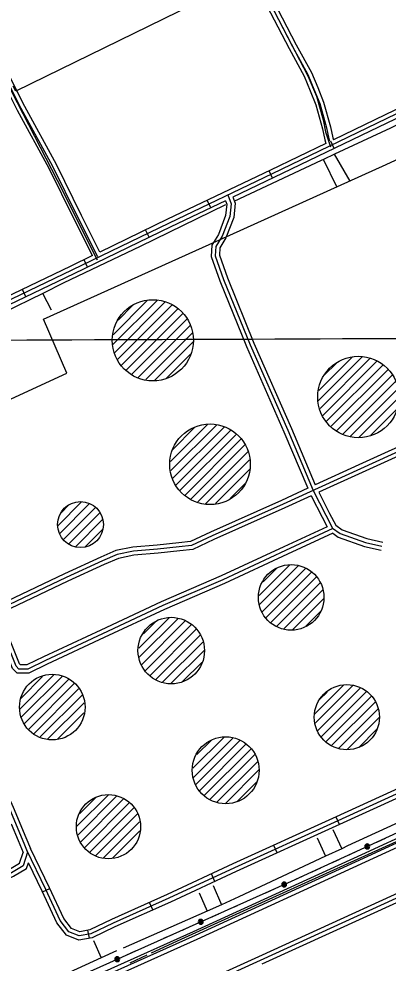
# Model space of a CAD drawing. Extents: x 3419139 to 3457078, y 540382 to 565875.
# Drawn here: x 3431049 to 3432398, y 549589 to 553037 of the extents above; entities that cross this region are included whole.
import ezdxf

# ---------------------------------------------------------------- set-up
doc = ezdxf.new("R2010")
doc.units = 0
for name, color, linetype in [('V-DOMW-TANK', 7, 'Continuous'), ('V-DTCH-CNTR', 7, 'Continuous'), ('V-GRID-MAJR', 7, 'Continuous'), ('V-ROAD-CNTR', 7, 'Continuous'), ('V-SITE-OTLN', 7, 'Continuous'), ('V-TOPO-SHOR', 7, 'Continuous'), ('V-UTIL-LINE', 7, 'Continuous')]:
    doc.layers.add(name, color=color, linetype=linetype)

msp = doc.modelspace()

# ---------------------------------------------------------------- linework, layer by layer
at = {"layer": 'V-DOMW-TANK'}
for p, q in [((3431391.4, 551846.2), (3431555.1, 552009.9)), ((3431393.5, 551883.7), (3431518.1, 552008.3)), ((3431399.5, 551819), (3431582.6, 552002.1)), ((3431408.3, 551792.4), (3431609.1, 551993.2)), ((3431411.8, 551937.4), (3431464.6, 551990.1)), ((3431424.1, 551772.8), (3431628.8, 551977.5)), ((3431439.9, 551753.3), (3431648.1, 551961.5)), ((3431461.4, 551739.5), (3431662.2, 551940.2)), ((3431483.9, 551726.5), (3431674.9, 551917.5)), ((3431512.6, 551719.9), (3431681.7, 551889)), ((3431543.4, 551715.4), (3431686.2, 551858.1)), ((3431588.6, 551725.2), (3431676.1, 551812.7)), ((3432142.5, 551642.8), (3432303.3, 551803.5)), ((3432144.5, 551680.1), (3432266.1, 551801.7)), ((3432149.6, 551614.5), (3432331.7, 551796.5)), ((3432158.3, 551587.8), (3432358.3, 551787.8)), ((3432165, 551735.9), (3432210.3, 551781.2)), ((3432173.5, 551567.7), (3432378.5, 551772.6)), ((3432189.3, 551548.1), (3432398, 551756.8)), ((3432210.2, 551533.6), (3432412.6, 551736)), ((3432232.6, 551520.7), (3432425.4, 551713.5)), ((3432260.4, 551513.1), (3432433, 551685.8)), ((3432291, 551508.4), (3432437.7, 551655.1)), ((3432334.7, 551516.7), (3432429.4, 551611.4)), ((3431602.3, 551420.7), (3431738.1, 551556.5)), ((3431604.4, 551387.5), (3431771.1, 551554.1)), ((3431610.5, 551358.2), (3431798.8, 551546.5)), ((3431611.3, 551465), (3431691.1, 551544.9)), ((3431623.5, 551335.9), (3431822.8, 551535.1)), ((3431637.4, 551314.4), (3431843, 551520)), ((3431656.4, 551298.1), (3431860.3, 551501.9)), ((3431676.9, 551283.2), (3431874.8, 551481.1)), ((3431702.2, 551273.2), (3431885.1, 551456)), ((3431730.2, 551265.7), (3431891.6, 551427.2)), ((3431767.3, 551267.5), (3431892.3, 551392.6)), ((3431821.7, 551286.6), (3431875.6, 551340.5)), ((3431191.9, 551187.1), (3431277.9, 551273)), ((3431197.5, 551157.3), (3431307.2, 551267)), ((3431201.8, 551232.4), (3431232.9, 551263.5)), ((3431212.7, 551137.2), (3431327.6, 551252.1)), ((3431231.4, 551120.5), (3431344.4, 551233.6)), ((3431256.1, 551109.8), (3431354.7, 551208.5)), ((3431290.8, 551109.2), (3431354, 551172.4)), ((3431926.7, 550932), (3432038.5, 551043.7)), ((3431928.6, 550898.5), (3432069.6, 551039.5)), ((3431937.9, 550872.4), (3432095.7, 551030.3)), ((3431941.4, 550982.1), (3431991, 551031.6)), ((3431952, 550851.2), (3432117.8, 551017)), ((3431969, 550832.9), (3432135, 550998.8)), ((3431991.2, 550819.6), (3432149.6, 550978.1)), ((3432015.8, 550808.9), (3432158, 550951.2)), ((3432049.6, 550807.4), (3432162.6, 550920.3)), ((3432097.8, 550820.2), (3432151.2, 550873.6)), ((3431486.8, 550739.6), (3431597.9, 550850.6)), ((3431488.8, 550706.1), (3431629.5, 550846.9)), ((3431496.6, 550678.7), (3431657, 550839.1)), ((3431503.7, 550791.8), (3431546.3, 550834.4)), ((3431511.2, 550657.9), (3431678.2, 550824.9)), ((3431527.1, 550638.4), (3431696.9, 550808.2)), ((3431549.5, 550625.4), (3431710.8, 550786.8)), ((3431572.8, 550613.4), (3431720.9, 550761.5)), ((3431605.8, 550611.1), (3431726.1, 550731.4)), ((3431647.2, 550617.1), (3431717.6, 550687.5)), ((3431053, 550517.9), (3431176.6, 550641.5)), ((3431055.5, 550555.7), (3431135.7, 550635.9)), ((3431059, 550488.5), (3431208, 550637.6)), ((3431068.5, 550462.6), (3431230.7, 550624.9)), ((3431085.2, 550444), (3431252.5, 550611.3)), ((3431102.4, 550425.8), (3431267.3, 550590.8)), ((3432130.5, 550464), (3432269.1, 550602.6)), ((3432130.8, 550499.7), (3432236.3, 550605.2)), ((3432141.1, 550439.2), (3432295.6, 550593.7)), ((3431127.1, 550415.2), (3431281, 550569.1)), ((3432149, 550553.2), (3432175, 550579.2)), ((3432153.2, 550416), (3432318.6, 550581.4)), ((3432171.3, 550398.8), (3432335.9, 550563.3)), ((3431153.8, 550406.6), (3431287.4, 550540.2)), ((3432191.5, 550383.6), (3432351.5, 550543.6)), ((3431189.5, 550406.9), (3431286.4, 550503.8)), ((3432217.5, 550374.2), (3432360.1, 550516.8)), ((3432249.3, 550370.7), (3432365.1, 550486.4)), ((3432290.6, 550376.6), (3432357.3, 550443.3)), ((3431684.8, 550301.1), (3431798.6, 550414.9)), ((3431686.5, 550267.5), (3431830.2, 550411.2)), ((3431695.7, 550241.3), (3431856.3, 550401.9)), ((3431699.1, 550350.8), (3431751.1, 550402.8)), ((3431709.5, 550219.8), (3431878.7, 550389)), ((3431726.4, 550201.3), (3431896.1, 550371)), ((3431748, 550187.5), (3431911.2, 550350.8)), ((3431772.3, 550176.5), (3431920.2, 550324.4)), ((3431804.8, 550173.7), (3431926.2, 550295)), ((3431845.2, 550178.7), (3431919, 550252.5)), ((3431260.9, 550089.4), (3431375.9, 550204.4)), ((3431265, 550058.1), (3431405.7, 550198.8)), ((3431270.9, 550134.8), (3431331.1, 550194.9)), ((3431273.6, 550031.4), (3431431.2, 550188.9)), ((3431289.6, 550012.1), (3431452.2, 550174.6)), ((3431306.3, 549993.3), (3431468.8, 550155.8)), ((3431330.5, 549982.2), (3431482.4, 550134.1)), ((3431356.8, 549973.1), (3431489.4, 550105.8)), ((3431391.5, 549972.5), (3431490.8, 550071.8))]:
    msp.add_line(p, q, dxfattribs=at)
for centre, radius in [((3431538.3, 551863.3), 148.2), ((3432289.6, 551656.5), 148.7), ((3431747.3, 551410.8), 147.1), ((3431274, 551190.7), 83.9), ((3432043.8, 550924.6), 119.8), ((3431605.6, 550730.4), 121.5), ((3431170.9, 550524), 119.8), ((3432247.3, 550487.4), 119.1), ((3431804.4, 550293.5), 122.3), ((3431376.1, 550087.5), 117.3)]:
    msp.add_circle(centre, radius, dxfattribs=at)
at = {"layer": 'V-DTCH-CNTR'}
for points in [[(3432890, 554814.9), (3432500.4, 554602), (3432383.8, 554535.2), (3432381.3, 554533.9), (3432378.7, 554532.6), (3431969.3, 554319.9), (3431543.7, 554100.9), (3431492.8, 554072.4), (3431481.6, 554063.8), (3431480.4, 554057.6), (3431477.9, 554052.6), (3431480.4, 554040.2), (3431496.5, 554003), (3431562.3, 553880), (3431685.8, 553649.3), (3431810.7, 553391.3), (3431981.5, 553064.9), (3432105.2, 552829.1), (3432136.1, 552754.7), (3432160.8, 552667.9), (3432169.5, 552624.5), (3432187.1, 552569.1)], [(3431335.7, 552156.1), (3431190.3, 552446.2), (3431002.6, 552810.2), (3430813.3, 553227.4), (3430699.3, 553429.5)]]:
    msp.add_lwpolyline(points, dxfattribs=at)
at = {"layer": 'V-GRID-MAJR'}
msp.add_spline([(3423248.5, 551833.1), (3428523.1, 551854.2), (3433797.7, 551876), (3439072.3, 551898.7), (3444346.9, 551922.1), (3449621.5, 551946.2), (3454896.1, 551971.2)], degree=3, dxfattribs=at)
at = {"layer": 'V-ROAD-CNTR'}
for p, q in [((3432201.3, 552563.7), (3432188.2, 552590.7)), ((3431976, 552455.1), (3431963.1, 552482.2)), ((3431750.3, 552347.6), (3431737.4, 552374.6)), ((3431525, 552239.5), (3431511.9, 552266.5)), ((3431300, 552130.5), (3431286.9, 552157.5)), ((3431074.6, 552022.2), (3431061.6, 552049.3)), ((3432220.2, 550095.4), (3432207.7, 550122.7)), ((3431992.5, 549992), (3431980.1, 550019.3)), ((3431765.3, 549888), (3431752.7, 549915.2)), ((3431134.8, 549849.4), (3431162, 549862)), ((3431538, 549783.5), (3431525.7, 549810.9)), ((3431306.8, 549680.4), (3431301.1, 549709.9))]:
    msp.add_line(p, q, dxfattribs=at)
for points in [[(3431473.1, 554076.1), (3431506.3, 553986.2), (3431593.7, 553820.3), (3431712, 553593.9), (3431811.9, 553391.1), (3431913.1, 553197.4), (3432049.1, 552935.6), (3432105.1, 552834.4), (3432126.8, 552780.3), (3432148, 552728.2), (3432172.9, 552639), (3432181.9, 552599.2), (3432183.6, 552591.6)], [(3431460.5, 554066.8), (3431492.6, 553980), (3431580.4, 553813.4), (3431698.7, 553587.1), (3431798.5, 553384.3), (3431899.8, 553190.5), (3432035.9, 552928.5), (3432091.5, 552827.9), (3432112.9, 552774.7), (3432133.8, 552723.3), (3432158.3, 552635.3), (3432167.3, 552595.8), (3432170.4, 552582.1)], [(3431492.7, 554066.3), (3431520.1, 553992.3), (3431607, 553827.3), (3431725.4, 553600.6), (3431825.2, 553397.9), (3431926.4, 553204.3), (3432062.3, 552942.6), (3432118.7, 552840.8), (3432140.7, 552785.9), (3432162.2, 552733), (3432187.4, 552642.7), (3432196.5, 552602.5), (3432198.1, 552595.5)], [(3431336.8, 552167.9), (3431264.4, 552312.5), (3431172.5, 552498), (3431057.5, 552709.8), (3430961, 552898.5), (3430903.5, 553011), (3430860, 553112.1), (3430816.5, 553222.1), (3430761, 553335), (3430693.1, 553450.2), (3430617.5, 553586.9), (3430521.5, 553755.6), (3430478.5, 553833.5), (3430412, 553970.2), (3430400, 554003.3)], [(3431317.8, 552172.4), (3431251, 552305.8), (3431159.2, 552491.1), (3431044.2, 552702.8), (3430947.6, 552891.7), (3430889.9, 553004.6), (3430846.1, 553106.3), (3430802.8, 553216), (3430747.8, 553327.9), (3430680.1, 553442.8), (3430604.4, 553579.6), (3430508.5, 553748.3), (3430465.1, 553826.5), (3430398.2, 553964.3), (3430392.3, 553980.7)], [(3431344.8, 552185.5), (3431277.8, 552319.2), (3431185.8, 552504.9), (3431070.8, 552716.8), (3430974.3, 552905.4), (3430917.1, 553017.4), (3430873.8, 553117.8), (3430830.3, 553228.2), (3430774.2, 553342.1), (3430706.1, 553457.7), (3430630.5, 553594.3), (3430534.6, 553763), (3430491.8, 553840.4), (3430425.8, 553976), (3430419.5, 553993.7)], [(3436250.1, 553207.1), (3436140.6, 553157.7), (3435811.6, 553005.2), (3435517, 552871.7), (3435182.9, 552720.7), (3434855.9, 552576.6), (3434527.3, 552424.3), (3434145.1, 552250.9), (3433799.8, 552090.6), (3433543.7, 551975.5), (3433202.9, 551823.7), (3432768.4, 551625.2), (3432290.9, 551408.2), (3432131.8, 551335.5)], [(3433126.5, 553043.2), (3432740.4, 552856.5), (3432349.7, 552668.5), (3432198.1, 552595.5)], [(3433140.8, 553032.7), (3433133.4, 553029.9), (3432746.9, 552843), (3432356.2, 552655), (3431974.5, 552471), (3431598.1, 552291.6), (3431242.6, 552119.3), (3430736.3, 551876.9), (3430158.2, 551603.3), (3429899, 551480.8), (3429462.9, 551263.6), (3428861, 550973.9)], [(3433146.7, 553018.9), (3433139.4, 553016.1), (3432753.4, 552829.5), (3432362.8, 552641.5), (3431981, 552457.5), (3431831.1, 552386.1)], [(3434862, 552562.9), (3434533.6, 552410.7), (3434151.4, 552237.2), (3433806.1, 552076.9), (3433549.8, 551961.8), (3433209, 551810), (3432774.6, 551611.5), (3432297.1, 551394.5), (3432014.3, 551265.3), (3431755.6, 551149.5), (3431679.9, 551114.6), (3431635, 551109.1), (3431555.8, 551100.5), (3431467.2, 551093.7), (3431407.9, 551081.3), (3431354.3, 551058.3), (3431221.7, 550997), (3431012.1, 550897.5), (3430795.7, 550799.3), (3430455.6, 550642.5), (3430458.5, 550645.7)], [(3432170.4, 552582.1), (3431968, 552484.6), (3431591.6, 552305.2), (3431344.8, 552185.5)], [(3431811.8, 552394.7), (3431824.3, 552361.8), (3431819.1, 552315.5), (3431791.9, 552243.5), (3431769.1, 552206.1), (3431766.4, 552171.9), (3431796.9, 552085.8), (3431894, 551846.6), (3432031.4, 551535.3), (3432124, 551315.5)], [(3431831.1, 552386.1), (3431839.6, 552363.8), (3431833.8, 552311.9), (3431805.4, 552236.9), (3431783.7, 552201.4), (3431781.6, 552173.9), (3431810.9, 552091.1), (3431907.8, 551852.5), (3432045.1, 551541.3), (3432131.8, 551335.5)], [(3431803.9, 552373.1), (3431604.6, 552278.1), (3431249.1, 552105.8), (3430742.7, 551863.3), (3430164.6, 551589.7), (3430064.8, 551542.6)], [(3431803.9, 552373.1), (3431809, 552359.9), (3431804.4, 552319), (3431778.4, 552250.1), (3431754.4, 552210.8), (3431751.2, 552169.9), (3431782.9, 552080.5), (3431880.2, 551840.8), (3432017.6, 551529.4), (3432104.5, 551323.1)], [(3431317.8, 552172.4), (3431236.1, 552132.8), (3430729.8, 551890.4), (3430151.8, 551616.8), (3429892.5, 551494.3), (3429456.3, 551277), (3428854.5, 550987.5), (3428355.6, 550748.2), (3427840, 550504.1), (3427216.2, 550203.9), (3426832.6, 550017.9)], [(3433713.2, 552018.8), (3433556, 551948.1), (3433215.2, 551796.4), (3432780.9, 551597.9), (3432303.3, 551380.9), (3432144.4, 551308.3)], [(3435806.2, 550835.3), (3435769.2, 550931.4), (3435668.6, 551184.3), (3435589.8, 551349.1), (3435559.4, 551419.6), (3435546.2, 551434.3), (3435523.9, 551436.6), (3435474.9, 551420.2), (3435127.5, 551261.9), (3434760.4, 551095.6), (3434206.4, 550842.3), (3433678.6, 550599.4), (3433222.2, 550389.1), (3432708.8, 550155.8), (3432307.4, 549971.1), (3431692.4, 549689.7), (3431139.3, 549441.5), (3430751.6, 549267.2), (3430643.7, 549214.2)], [(3432104.5, 551323.1), (3432008.1, 551279), (3431749.4, 551163.1), (3431675.8, 551129.2), (3431633.3, 551124), (3431554.5, 551115.5), (3431465, 551108.6), (3431403.4, 551095.7), (3431348.2, 551072), (3431215.4, 551010.5), (3431005.8, 550911.1), (3430789.5, 550812.9), (3430463, 550662.4)], [(3432124, 551315.5), (3432170.1, 551224.5), (3432195.3, 551177.7), (3432222.9, 551158.4), (3432316, 551125.1), (3432375.4, 551111.9)], [(3432117.1, 551295.8), (3432020.5, 551251.7), (3431761.8, 551135.8), (3431684.1, 551100), (3431636.7, 551094.2), (3431557.2, 551085.6), (3431469.3, 551078.8), (3431412.5, 551066.9), (3431360.4, 551044.6), (3431228.1, 550983.4), (3431018.4, 550883.9), (3430975.4, 550864.3)], [(3432117.1, 551295.8), (3432156.8, 551217.5), (3432175.5, 551182.8)], [(3432144.4, 551308.3), (3432183.4, 551231.4), (3432206.8, 551188), (3432229.8, 551171.8), (3432320.1, 551139.5), (3432378.6, 551126.5)], [(3432196.3, 551175.9), (3432023.5, 551096), (3431793.7, 550989.4), (3431574.4, 550894.8), (3431354.6, 550791.9), (3431145.5, 550693.9), (3431082, 550663.2), (3431049.2, 550662.8), (3431038.7, 550673.2), (3430998.9, 550773.8), (3430955.6, 550871.8)], [(3432175.5, 551182.8), (3432017.2, 551109.6), (3431787.5, 551003.1), (3431568.3, 550908.5), (3431348.3, 550805.4), (3431139, 550707.4), (3431078.5, 550678.2), (3431055.3, 550677.9), (3431051.5, 550681.7), (3431012.7, 550779.6), (3430975.4, 550864.3)], [(3432195.7, 551159.1), (3432029.8, 551082.4), (3431799.8, 550975.7), (3431580.6, 550881.1), (3431361, 550778.3), (3431151.9, 550680.3), (3431085.6, 550648.3), (3431043.1, 550647.8), (3431025.9, 550664.8), (3430985, 550768.1), (3430948, 550851.9)], [(3432195.7, 551159.1), (3432215.9, 551144.9), (3432311.8, 551110.6), (3432372.1, 551097.2)], [(3434184.3, 550985.6), (3434176.1, 550976.8), (3434150.2, 550963.1), (3434043.9, 550918), (3433764.2, 550795.3), (3433433.7, 550644.4), (3433173.8, 550527.9), (3433013.4, 550454.7), (3432828.6, 550368), (3432562.1, 550251.3), (3432207.5, 550089.6), (3431843.4, 549924.3), (3431602.8, 549812.4), (3431399.5, 549721.8), (3431317, 549682.3), (3431267.9, 549673), (3431222.5, 549691.3), (3431187, 549736.9), (3431133.7, 549851.8), (3431083.4, 549955.6)], [(3433007.1, 550468.3), (3432822.4, 550381.7), (3432555.9, 550265), (3432201.2, 550103.3), (3431837.1, 549937.9), (3431596.6, 549826.1), (3431393.2, 549735.4), (3431312.3, 549696.7), (3431269.5, 549688.6), (3431231.9, 549703.7), (3431199.9, 549744.8), (3431147.2, 549858.3), (3431077.6, 550002)], [(3431236.3, 549300.3), (3431925.9, 549614), (3432677.2, 549956.4), (3433608, 550383.3), (3433765.9, 550454.6), (3433845.6, 550456.1), (3433894.7, 550434.2), (3433935.1, 550376.6), (3433969.3, 550313.7), (3434067, 550091.6), (3434151.3, 549916.5)], [(3431242.5, 549286.6), (3431932.1, 549600.4), (3432683.4, 549942.8), (3433614.2, 550369.7), (3433769.3, 550439.6), (3433842.5, 550441.1), (3433884.8, 550422.2), (3433922.3, 550368.6), (3433955.8, 550307.1), (3434053.4, 550085.3), (3434144.2, 549896.7)], [(3431938.4, 549586.7), (3432689.7, 549929.2), (3433620.4, 550356), (3433772.7, 550424.7), (3433839.5, 550426), (3433874.9, 550410.2), (3433909.6, 550360.7), (3433942.3, 550300.5), (3434039.8, 550079), (3434124, 549903.9)], [(3430648.4, 550229.7), (3430648.9, 550222.5), (3430798.3, 550283.1), (3430867.3, 550311.2), (3430898.6, 550319.6), (3430925.1, 550310.7), (3430951.9, 550286.5), (3430978, 550233.6), (3431014.5, 550152.7), (3431060.6, 550042.3), (3431080.8, 549994.4)], [(3430655.8, 550241.5), (3430792.7, 550297), (3430862.5, 550325.4), (3430899.1, 550335.2), (3430932.8, 550324), (3430964.1, 550295.7), (3430991.5, 550240), (3431028.2, 550158.7), (3431074.5, 550048.1), (3431091.3, 550008.2)], [(3432549.8, 550278.7), (3432195, 550116.9), (3431830.9, 549951.6), (3431590.3, 549839.7), (3431386.9, 549749.1), (3431307.6, 549711.1), (3431271, 549704.1), (3431241.2, 549716.1), (3431212.8, 549752.6), (3431160.8, 549864.7), (3431091.3, 550008.2)], [(3432873.8, 550247.2), (3432702.6, 550169.4), (3432301.2, 549984.7), (3431686.2, 549703.4), (3431133.2, 549455.2), (3430745.2, 549280.8), (3430640.6, 549229.4)], [(3432896.9, 550224.8), (3432715.1, 550142.1), (3432313.7, 549957.5), (3431698.5, 549676.1), (3431145.5, 549427.8), (3430757.9, 549253.6), (3430635.2, 549193.4)], [(3431021, 550098.1), (3431046.8, 550036.5), (3431064.8, 549993.8)], [(3429984.5, 548929.9), (3430479.3, 549156.2), (3430601.4, 549208.2), (3430609.8, 549212.9), (3430611.9, 549220.3), (3430585.8, 549285), (3430514.4, 549434.6), (3430424.7, 549622.6), (3430417.2, 549650.4), (3430431.7, 549674.1), (3430470, 549692.4), (3430712.5, 549791.3), (3431015.1, 549932.9), (3431051.4, 549954.7), (3431064.8, 549993.8)], [(3431080.8, 549994.4), (3431063.9, 549944.6), (3431022.1, 549919.6), (3430718.5, 549777.6), (3430476.1, 549678.7), (3430442.2, 549662.5), (3430433.4, 549648.1), (3430438.8, 549627.9), (3430527.9, 549441.1), (3430599.5, 549291.1), (3430627.7, 549221.2), (3430622.6, 549202.8), (3430608, 549194.7), (3430485.4, 549142.4), (3429990.7, 548916.3)], [(3430640.6, 549229.4), (3430613.2, 549297.1), (3430541.4, 549447.6), (3430452.9, 549633.1), (3430449.5, 549645.7), (3430452.7, 549650.9), (3430482.2, 549665), (3430724.5, 549763.8), (3431029.2, 549906.3), (3431076.3, 549934.6), (3431083.4, 549955.6)]]:
    msp.add_lwpolyline(points, dxfattribs=at)
at = {"layer": 'V-SITE-OTLN'}
msp.add_lwpolyline([(3428416.2, 550658.7), (3429459.4, 551124.4), (3430146, 551312.2), (3430496.6, 551408.1), (3431224.1, 551743.6), (3431139.2, 551940.4), (3431781.4, 552230.5), (3432391, 552505.8), (3433169.8, 552866.2), (3434953.7, 553562.8)], dxfattribs=at)
at = {"layer": 'V-TOPO-SHOR'}
for p, q in [((3432211.6, 552421.7), (3432162.3, 552523.9)), ((3432258.9, 552444.9), (3432202.3, 552542.5)), ((3431167.6, 551973.2), (3431136.1, 552034.8)), ((3432195.9, 550077.1), (3432228.4, 550007.1)), ((3432139.1, 550046.4), (3432169.3, 549979.4)), ((3431758.4, 549873.2), (3431788.8, 549802.6)), ((3431707.3, 549846.6), (3431736.7, 549779.5)), ((3431321.1, 549671.8), (3431349.6, 549608.3)), ((3431516.6, 549618.8), (3431454.6, 549589.4))]:
    msp.add_line(p, q, dxfattribs=at)
for points in [[(3431899.6, 553195.7), (3431037.3, 552773.1), (3431028.4, 552790.7)], [(3432851.9, 552859.4), (3432406.5, 552637.3), (3432202.3, 552542.5), (3432162.3, 552523.9), (3432153.9, 552520), (3431833.9, 552369.9)], [(3431804.1, 552357.4), (3431492, 552205.7), (3431212.8, 552072.7), (3431136.1, 552034.8), (3430991.6, 551963.3), (3430778.4, 551861.4), (3430693.6, 551820.9), (3430452, 551702.1), (3430407.6, 551681.1), (3430190.1, 551578.5), (3430102.3, 551536.3)], [(3432831.9, 550284.6), (3432662.6, 550206.5), (3432602.1, 550178.6), (3432537, 550148.6), (3432250, 550017.2), (3432228.4, 550007.1), (3432169.3, 549979.4), (3431853.1, 549831.1), (3431788.8, 549802.6), (3431736.7, 549779.5), (3431430.2, 549643.8)], [(3432826.3, 550216.5), (3432610.6, 550114.8), (3432427.8, 550032.7), (3432184.7, 549922.5), (3431935.3, 549809.1), (3431641.2, 549676.2), (3431532.2, 549626.2)], [(3431406.1, 549634.1), (3431349.6, 549608.3), (3430985.8, 549441.8), (3430642, 549287.5), (3430623.5, 549279.2)]]:
    msp.add_lwpolyline(points, dxfattribs=at)
at = {"layer": 'V-UTIL-LINE'}
for points in [[(3423271.7, 545940.4), (3423290.9, 545949.3), (3423512.3, 546045.8), (3423956, 546243.1), (3424661.6, 546565.3), (3424887.3, 546669), (3425345.4, 546869.5), (3426259, 547295.8), (3426725.3, 547502.7), (3427408.7, 547808.2), (3428092.5, 548122.2), (3428546.3, 548321.2), (3428869, 548466.2), (3430890.9, 549372.8), (3432045.4, 549888.5), (3432955.3, 550306), (3434102.7, 550826.1), (3435032.4, 551249.8), (3436899.7, 552058.7)], [(3432357.4, 550031.6), (3432388.3, 550045.8)], [(3432321.9, 550015.4), (3432319.5, 550016.8), (3432319.6, 550014.5), (3432322, 550013.2), (3432324.5, 550014.7), (3432323.3, 550017.8), (3432318.9, 550019.6), (3432316.1, 550016.3), (3432316.9, 550011.5), (3432321.1, 550009.7), (3432325.5, 550010.7), (3432327.6, 550015), (3432325.6, 550020.2), (3432318.2, 550023.6), (3432315.3, 550021.5), (3432313.5, 550018.5), (3432312.9, 550015), (3432313.8, 550011.6), (3432315.8, 550008.8), (3432318.8, 550006.9), (3432322.3, 550006.4), (3432325.7, 550007.2), (3432328.5, 550009.3), (3432330.4, 550012.2), (3432330.9, 550015.7), (3432330.1, 550019.1), (3432328.1, 550022), (3432325.1, 550023.8), (3432321.6, 550024.4), (3432318.2, 550023.6)], [(3432188.3, 549954.1), (3432219.2, 549968.2)], [(3432255.6, 549984.9), (3432286.5, 549999.1)], [(3432121.1, 549923.2), (3432152, 549937.4)], [(3432053.8, 549892.3), (3432084.7, 549906.5)], [(3432018.2, 549876.4), (3432015.8, 549877.8), (3432015.9, 549875.5), (3432018.3, 549874.2), (3432020.9, 549875.6), (3432019.6, 549878.8), (3432015.3, 549880.6), (3432012.5, 549877.4), (3432013.2, 549872.6), (3432017.4, 549870.7), (3432021.8, 549871.6), (3432023.9, 549875.9), (3432022, 549881.1), (3432014.6, 549884.6), (3432011.7, 549882.5), (3432009.8, 549879.6), (3432009.3, 549876.1), (3432010, 549872.7), (3432012.1, 549869.8), (3432015, 549867.9), (3432018.5, 549867.4), (3432021.9, 549868.1), (3432024.8, 549870.2), (3432026.7, 549873.1), (3432027.2, 549876.6), (3432026.5, 549880), (3432024.4, 549882.9), (3432021.5, 549884.8), (3432018, 549885.3), (3432014.6, 549884.6)], [(3431884, 549816.4), (3431915.1, 549830.3)], [(3431951.6, 549846.6), (3431982.6, 549860.4)], [(3431816.5, 549786.2), (3431847.5, 549800.1)], [(3431748.9, 549756), (3431779.9, 549769.9)], [(3431713.3, 549740.1), (3431710.8, 549741.6), (3431711, 549739.3), (3431713.4, 549737.9), (3431715.9, 549739.4), (3431714.7, 549742.6), (3431710.3, 549744.4), (3431707.5, 549741.2), (3431708.2, 549736.3), (3431712.4, 549734.5), (3431716.8, 549735.4), (3431718.9, 549739.7), (3431717, 549744.9), (3431709.6, 549748.3), (3431706.8, 549746.3), (3431704.9, 549743.3), (3431704.3, 549739.9), (3431705.1, 549736.5), (3431707.1, 549733.6), (3431710.1, 549731.7), (3431713.5, 549731.1), (3431717, 549731.9), (3431719.8, 549733.9), (3431721.7, 549736.9), (3431722.3, 549740.4), (3431721.5, 549743.8), (3431719.5, 549746.7), (3431716.5, 549748.5), (3431713, 549749.1), (3431709.6, 549748.3)], [(3431579.1, 549680.2), (3431610.1, 549694)], [(3431646.6, 549710.3), (3431677.7, 549724.2)], [(3431511.5, 549650), (3431542.5, 549663.8)], [(3431443.9, 549619.8), (3431475, 549633.7)], [(3431408.3, 549603.9), (3431405.9, 549605.4), (3431406, 549603.1), (3431408.4, 549601.7), (3431410.9, 549603.2), (3431409.7, 549606.3), (3431405.4, 549608.1), (3431402.6, 549604.9), (3431403.3, 549600.1), (3431407.5, 549598.3), (3431411.9, 549599.2), (3431414, 549603.5), (3431412, 549608.6), (3431404.7, 549612.1), (3431401.8, 549610.1), (3431399.9, 549607.1), (3431399.3, 549603.6), (3431400.1, 549600.2), (3431402.2, 549597.4), (3431405.1, 549595.5), (3431408.6, 549594.9), (3431412, 549595.7), (3431414.9, 549597.7), (3431416.7, 549600.7), (3431417.3, 549604.1), (3431416.6, 549607.6), (3431414.5, 549610.4), (3431411.6, 549612.3), (3431408.1, 549612.9), (3431404.7, 549612.1)]]:
    msp.add_lwpolyline(points, dxfattribs=at)

doc.saveas('drawing.dxf')
